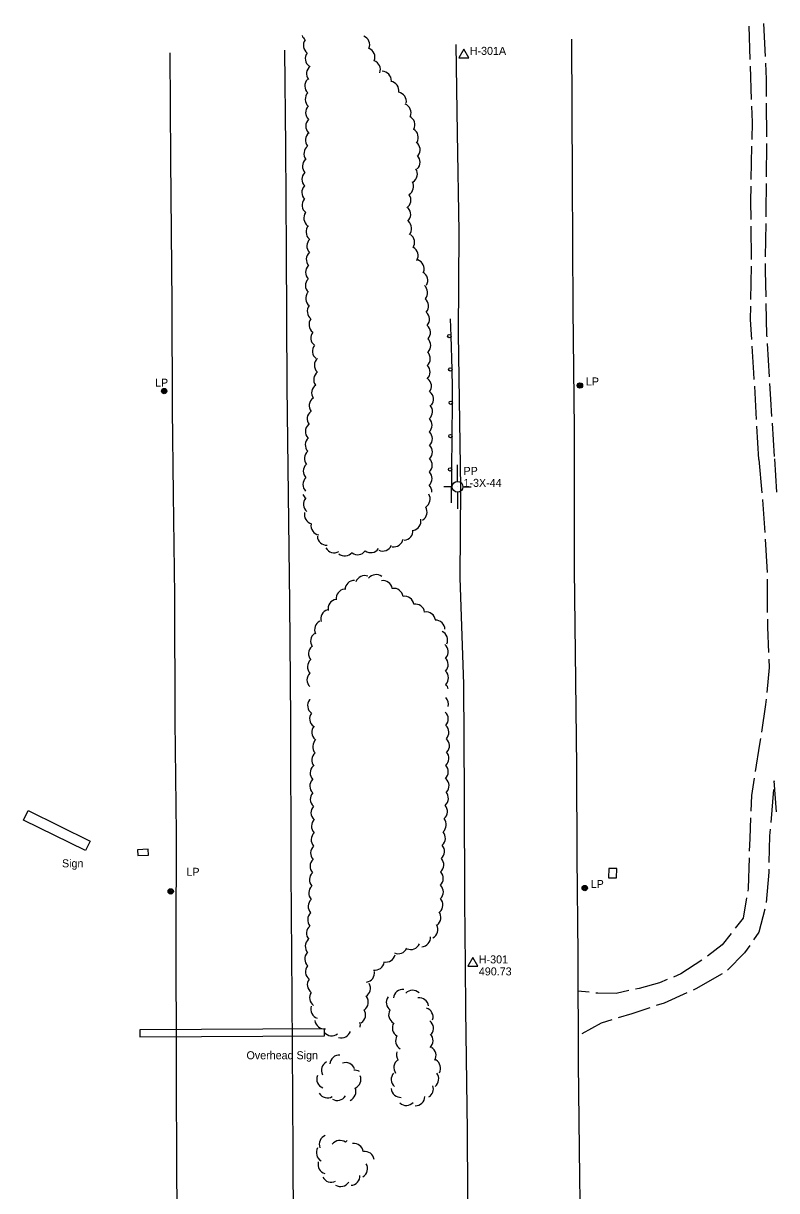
# Model space of a CAD drawing. Extents: x 2402803 to 2427059, y 6985292 to 6997652.
# Drawn here: x 2416723 to 2417174, y 6994383 to 6995083 of the extents above; entities that cross this region are included whole.
import ezdxf

# ---------------------------------------------------------------- set-up
doc = ezdxf.new("R2010")
doc.units = 0
for name, color, linetype in [('p_control ground ctrl', 7, 'Continuous'), ('p_road - paved curb', 7, 'Continuous'), ('p_road bridge end', 7, 'Continuous'), ('p_road dirt road', 7, 'Continuous'), ('p_road guard rails', 7, 'Continuous'), ('p_structure general', 7, 'Continuous'), ('p_structure sign', 7, 'Continuous'), ('p_utility manhole', 7, 'Continuous'), ('p_veg woods', 7, 'Continuous'), ('V7 LEVEL 31', 7, 'Continuous')]:
    doc.layers.add(name, color=color, linetype=linetype)

msp = doc.modelspace()

# ---------------------------------------------------------------- linework, layer by layer
at = {"layer": 'p_control ground ctrl'}
for p, q in [((2416986.61, 6995067.28), (2416983.61, 6995062.08)), ((2416989.61, 6995062.08), (2416986.61, 6995067.28)), ((2416986.61, 6995063.8), (2416986.61, 6995063.84)), ((2416983.61, 6995062.08), (2416989.61, 6995062.08)), ((2416982.83, 6994808.02), (2416982.85, 6994818.02)), ((2416979.59, 6994804.78), (2416974.59, 6994804.79)), ((2416982.83, 6994804.78), (2416982.83, 6994804.82)), ((2416986.07, 6994804.78), (2416991.07, 6994804.77)), ((2416982.83, 6994801.54), (2416982.81, 6994791.54)), ((2416992.05, 6994522.48), (2416989.05, 6994517.28)), ((2416989.05, 6994517.28), (2416995.05, 6994517.28)), ((2416995.05, 6994517.28), (2416992.05, 6994522.48)), ((2416992.05, 6994519), (2416992.05, 6994519.04))]:
    msp.add_line(p, q, dxfattribs=at)
msp.add_circle((2416982.83, 6994804.78), 3.24, dxfattribs=at)
at = {"layer": 'p_road - paved curb'}
for points in [[(2416981.82, 6995070.01), (2416982.53, 6995016.81), (2416983.57, 6994957.66), (2416983.25, 6994896.59), (2416984.71, 6994804.3)], [(2417051.09, 6995073.24), (2417051.46, 6994989.04), (2417052.02, 6994911.47), (2417052.63, 6994839.39), (2417052.64, 6994810.17)], [(2416810.53, 6995065.01), (2416810.91, 6995000.97), (2416811.7, 6994914.53), (2416811.78, 6994851.17), (2416812.57, 6994800.38)], [(2416879.08, 6995066.66), (2416879.78, 6995008.63), (2416880.24, 6994946.28), (2416880.55, 6994864.97), (2416881.46, 6994800.11)], [(2416984.71, 6994804.3), (2416984.19, 6994750.23), (2416986.45, 6994686.41), (2416986.86, 6994619.63), (2416987.08, 6994556.24), (2416987.33, 6994517.88), (2416987.58, 6994491.08), (2416988.58, 6994418.53), (2416988.93, 6994343.73), (2416990.77, 6994258.82), (2416993.93, 6994198.89), (2416998.3, 6994132.07), (2417004.44, 6994068.42), (2417014.07, 6993990.46), (2417024.76, 6993912.35), (2417037.75, 6993836.28), (2417053.24, 6993755.24), (2417070.64, 6993683.69), (2417088.46, 6993613.89)], [(2417052.64, 6994810.17), (2417052.63, 6994755.24), (2417053.5, 6994688.74), (2417054.13, 6994636.78), (2417054.24, 6994582.63), (2417054.92, 6994524.33), (2417055.15, 6994459.06), (2417055.86, 6994390.88), (2417057.16, 6994304.39), (2417061.19, 6994221.06), (2417066.87, 6994139.75), (2417071.63, 6994081.74), (2417079.31, 6994015.97), (2417089.38, 6993943.93), (2417101.1, 6993873.28), (2417113.96, 6993807.75), (2417131.9, 6993728.42), (2417151.21, 6993650.98), (2417161.56, 6993610.84)], [(2416812.57, 6994800.38), (2416813.2, 6994739.59), (2416813.45, 6994664.16), (2416814.34, 6994597.12), (2416814.09, 6994532.08), (2416814.36, 6994459.96), (2416814.49, 6994388.11), (2416816.2, 6994311.7), (2416814.51, 6994231.77), (2416812.92, 6994159.3), (2416808.37, 6994082.4), (2416802.88, 6994004.65), (2416797.45, 6993941.45), (2416790.26, 6993874.8), (2416780.23, 6993812.09), (2416769.44, 6993733.39), (2416758.86, 6993666.33), (2416749.37, 6993607.48)], [(2416881.46, 6994800.11), (2416882.18, 6994735.26), (2416882.83, 6994664.99), (2416882.94, 6994574.32), (2416883.65, 6994498.69), (2416884.25, 6994406.31), (2416884.53, 6994314.17), (2416883.7, 6994236.97), (2416881.66, 6994164.35), (2416878.3, 6994092.27), (2416874.48, 6994028.43), (2416867.46, 6993948.85), (2416858.69, 6993870.51), (2416850.63, 6993799.11), (2416844.07, 6993742.27), (2416835.33, 6993684.95), (2416825.15, 6993633.71), (2416819.21, 6993605.76)]]:
    msp.add_lwpolyline(points, dxfattribs=at)
at = {"layer": 'p_road bridge end'}
for points in [[(2416797.49, 6994587.42), (2416791.18, 6994587.13), (2416791.34, 6994583.64), (2416797.65, 6994583.93)], [(2417073.53, 6994575.95), (2417073.38, 6994570.37), (2417078.17, 6994570.24), (2417078.32, 6994575.82)]]:
    msp.add_lwpolyline(points, close=True, dxfattribs=at)
at = {"layer": 'p_road dirt road'}
for p, q in [((2417158.21, 6995060.96), (2417157.5, 6995080.95)), ((2417166.09, 6995082.7), (2417167.08, 6995062.72)), ((2417159.04, 6995036.98), (2417158.35, 6995056.96)), ((2417167.8, 6995034.74), (2417167.87, 6995014.74)), ((2417158.79, 6994988.99), (2417159.2, 6995008.99)), ((2417167.87, 6995010.74), (2417167.75, 6994990.74)), ((2417159.06, 6994941.01), (2417158.76, 6994961)), ((2417167.51, 6994962.74), (2417167.23, 6994942.75)), ((2417158.65, 6994917.01), (2417159.03, 6994937.01)), ((2417168.3, 6994890.77), (2417169.51, 6994870.81)), ((2417161.99, 6994845.12), (2417160.86, 6994865.09)), ((2417163.35, 6994821.16), (2417162.22, 6994841.13)), ((2417171.29, 6994842.87), (2417172.61, 6994822.91)), ((2417163.35, 6994821.16), (2417165.17, 6994801.24)), ((2417172.7, 6994821.55), (2417173.86, 6994801.58)), ((2417168.29, 6994749.35), (2417168.44, 6994729.35)), ((2417172.05, 6994623.33), (2417170.45, 6994603.4)), ((2417061.72, 6994501.66), (2417055, 6994502.36))]:
    msp.add_line(p, q, dxfattribs=at)
for points in [[(2417167.28, 6995058.73), (2417167.75, 6995049.29), (2417167.79, 6995038.74)], [(2417159.29, 6995012.99), (2417159.5, 6995023.5), (2417159.18, 6995032.98)], [(2417167.72, 6994986.74), (2417167.62, 6994970.2), (2417167.57, 6994966.74)], [(2417158.7, 6994965), (2417158.53, 6994976.04), (2417158.71, 6994984.99)], [(2417167.17, 6994938.75), (2417167.11, 6994934.27), (2417167.47, 6994918.76)], [(2417159.17, 6994893.04), (2417158.42, 6994905.09), (2417158.57, 6994913.01)], [(2417167.56, 6994914.76), (2417168, 6994895.66), (2417168.05, 6994894.77)], [(2417160.64, 6994869.08), (2417160.41, 6994873.08), (2417159.42, 6994889.04)], [(2417169.75, 6994866.82), (2417170.32, 6994857.42), (2417171.02, 6994846.86)], [(2417165.53, 6994797.26), (2417165.55, 6994797.05), (2417166.87, 6994777.31)], [(2417167.14, 6994773.31), (2417168.24, 6994756.81), (2417168.26, 6994753.35)], [(2417168.47, 6994725.35), (2417168.5, 6994720.72), (2417169.22, 6994705.37)], [(2417169.4, 6994701.38), (2417169.64, 6994696.35), (2417168.14, 6994681.46)], [(2417167.74, 6994677.48), (2417167.42, 6994674.27), (2417164.87, 6994657.73)], [(2417164.26, 6994653.78), (2417163.75, 6994650.44), (2417161.14, 6994634.04)], [(2417160.52, 6994630.09), (2417158.87, 6994619.72), (2417158.51, 6994610.25)], [(2417174.02, 6994609.8), (2417172.47, 6994628.52), (2417172.37, 6994627.32)], [(2417158.36, 6994606.25), (2417157.89, 6994593.97), (2417157.65, 6994586.29)], [(2417170.13, 6994599.42), (2417169.81, 6994595.5), (2417169.42, 6994579.45)], [(2417157.53, 6994582.29), (2417156.95, 6994563.85), (2417156.69, 6994562.32)], [(2417169.32, 6994575.45), (2417169.28, 6994573.72), (2417167.7, 6994555.53)], [(2417156, 6994558.38), (2417153.89, 6994546.19), (2417149.22, 6994540.17)], [(2417167.03, 6994551.6), (2417163.39, 6994537.63), (2417160.22, 6994533.06)], [(2417146.77, 6994537.01), (2417141.44, 6994530.14), (2417132.56, 6994523.29)], [(2417157.94, 6994529.77), (2417154.82, 6994525.27), (2417144.54, 6994515.01)], [(2417129.28, 6994521.03), (2417116.68, 6994512.66), (2417112.19, 6994510.81)], [(2417141.3, 6994512.74), (2417125.57, 6994503.7), (2417123.93, 6994502.97)], [(2417108.49, 6994509.29), (2417103.88, 6994507.39), (2417091.72, 6994504), (2417089.39, 6994503.5)], [(2417085.48, 6994502.66), (2417077.91, 6994501.03), (2417066.88, 6994501.12), (2417065.68, 6994501.25)], [(2417120.28, 6994501.35), (2417106.58, 6994495.25), (2417101.87, 6994493.67)], [(2417098.08, 6994492.4), (2417087.2, 6994488.76), (2417079.03, 6994486.3)], [(2417075.2, 6994485.15), (2417068.89, 6994483.25), (2417057.25, 6994476.72)]]:
    msp.add_lwpolyline(points, dxfattribs=at)
at = {"layer": 'p_road guard rails'}
for p, q in [((2416978.93, 6994895.2), (2416978.62, 6994905.44)), ((2416979.53, 6994875.21), (2416978.93, 6994895.2)), ((2416979.55, 6994835.22), (2416979.76, 6994855.22)), ((2416979.34, 6994815.22), (2416979.55, 6994835.22)), ((2416979.13, 6994795.22), (2416979.34, 6994815.22))]:
    msp.add_line(p, q, dxfattribs=at)
msp.add_lwpolyline([(2416979.76, 6994855.22), (2416979.86, 6994864.23), (2416979.53, 6994875.21)], dxfattribs=at)
for centre in [(2416977.93, 6994895.17), (2416978.53, 6994875.18), (2416978.76, 6994855.23), (2416978.55, 6994835.23), (2416978.34, 6994815.23)]:
    msp.add_circle(centre, 1, dxfattribs=at)
at = {"layer": 'p_structure general'}
for points in [[(2416759.9, 6994586.68), (2416722.73, 6994604.94), (2416725.51, 6994610.59), (2416762.68, 6994592.33)], [(2416903.21, 6994479.86), (2416792.51, 6994479.25), (2416792.53, 6994474.94), (2416903.23, 6994475.55)]]:
    msp.add_lwpolyline(points, close=True, dxfattribs=at)
at = {"layer": 'p_utility manhole'}
for centre, radius in [((2417056.21, 6994865.55), 1.6), ((2417056.21, 6994865.55), 1.3), ((2416807.1, 6994862.21), 1.6), ((2416807.1, 6994862.21), 1.3), ((2416807.1, 6994862.21), 1), ((2416807.1, 6994862.21), 0.539), ((2416807.1, 6994862.21), 0.192), ((2417056.21, 6994865.55), 1), ((2417056.21, 6994865.55), 0.539), ((2417056.21, 6994865.55), 0.192), ((2417059.05, 6994564.21), 1.6), ((2416810.99, 6994562.2), 1.6), ((2416810.99, 6994562.2), 1.3), ((2416810.99, 6994562.2), 1), ((2416810.99, 6994562.2), 0.539), ((2416810.99, 6994562.2), 0.192), ((2417059.05, 6994564.21), 1.3), ((2417059.05, 6994564.21), 1), ((2417059.05, 6994564.21), 0.539), ((2417059.05, 6994564.21), 0.192)]:
    msp.add_circle(centre, radius, dxfattribs=at)
at = {"layer": 'p_veg woods'}
for centre, start, end in [((2416894.99, 6995077.35), 200.60551, 233.22853), ((2416896.13, 6995069.43), 143.22853, 233.22853), ((2416924.56, 6995069.76), 337.92552, 67.92552), ((2416897.28, 6995061.52), 143.22853, 233.22853), ((2416927.68, 6995062.39), 337.92552, 67.92552), ((2416897.97, 6995052.46), 127.35249, 217.35249), ((2416930.99, 6995054.97), 339.86895, 69.86895), ((2416897.01, 6995045.17), 136.74743, 226.74743), ((2416937.59, 6995048.29), 358.25409, 88.25409), ((2416942.11, 6995042.23), 351.8671, 81.8671), ((2416897.26, 6995037.19), 136.85449, 226.85449), ((2416946.58, 6995035.78), 349.68732, 79.68732), ((2416897.5, 6995029.07), 135.18469, 225.18469), ((2416949.38, 6995029.05), 338.88724, 68.88724), ((2416897.54, 6995020.99), 134.02614, 224.02614), ((2416951.65, 6995021.78), 333.33611, 63.33611), ((2416897.39, 6995012.62), 128.71779, 218.71779), ((2416953.7, 6995014.27), 330.13441, 60.13441), ((2416896.47, 6995004.63), 128.08517, 218.08517), ((2416954.78, 6995006.81), 323.39624, 53.39624), ((2416895.57, 6994997.03), 133.01944, 223.01944), ((2416954.77, 6994999.4), 314.81956, 44.81956), ((2416895.26, 6994989.2), 135.02788, 225.02788), ((2416953.15, 6994992.38), 302.8602, 32.8602), ((2416950.92, 6994984.94), 299.44478, 29.44478), ((2416895.23, 6994981.34), 136.72602, 226.72602), ((2416949.25, 6994976.78), 304.19321, 34.19321), ((2416895.37, 6994973.69), 141.80334, 231.80334), ((2416949.12, 6994968.12), 313.25885, 43.25885), ((2416896.38, 6994965.89), 143.69243, 233.69243), ((2416897.75, 6994957.63), 138.56845, 228.56845), ((2416949.69, 6994959.72), 319.17135, 49.17135), ((2416898.22, 6994949.23), 132.75737, 222.75737), ((2416951.47, 6994951.38), 326.52922, 56.52922), ((2416897.87, 6994941.21), 132.23704, 222.23704), ((2416953.56, 6994943.41), 329.90012, 59.90012), ((2416897.43, 6994933.42), 135.14024, 225.14024), ((2416957.2, 6994935.47), 340.43425, 70.43425), ((2416959.34, 6994928.49), 330.41427, 60.41427), ((2416897.37, 6994925.51), 136.52015, 226.52015), ((2416959.29, 6994921.17), 319.39607, 49.39607), ((2416897.51, 6994917.89), 142.02447, 232.02447), ((2416959.84, 6994913.21), 319.08503, 49.08503), ((2416898.49, 6994909.98), 142.37279, 232.37279), ((2416960.41, 6994905.23), 319.05429, 49.05429), ((2416899.51, 6994902.04), 142.40666, 232.40666), ((2416900.55, 6994894.1), 142.189, 232.189), ((2416960.96, 6994897.26), 318.96471, 48.96471), ((2416901.54, 6994886.14), 141.97673, 231.97673), ((2416961.12, 6994889.48), 315.90386, 45.90386), ((2416902.76, 6994877.61), 133.49064, 223.49064), ((2416960.85, 6994881.65), 313.50488, 43.50488), ((2416960.74, 6994873.58), 314.58532, 44.58532), ((2416902.34, 6994869.11), 126.20415, 216.20415), ((2416961.57, 6994865.13), 322.7466, 51.67957), ((2416901.07, 6994861.09), 124.45829, 214.45829), ((2416962.8, 6994857.23), 321.6138, 51.6138), ((2416899.61, 6994853.36), 126.28894, 216.28894), ((2416962.22, 6994849.91), 311.75633, 41.75633), ((2416898.41, 6994845.53), 127.50035, 217.50035), ((2416897.34, 6994838), 133.31032, 223.31032), ((2416961.93, 6994841.76), 314.12782, 44.12782), ((2416897.27, 6994829.93), 132.28909, 222.28909), ((2416962.1, 6994833.63), 315.94676, 45.94676), ((2416896.78, 6994821.75), 129.41121, 219.41121), ((2416962.18, 6994825.66), 315.4954, 45.4954), ((2416896.07, 6994814.08), 133.72079, 223.72079), ((2416962.04, 6994817.75), 314.20185, 44.20185), ((2416961.93, 6994809.75), 314.20185, 44.20185), ((2416895.89, 6994806.08), 133.72079, 223.72079), ((2416961.82, 6994801.75), 359.00941, 44.20185), ((2416895.53, 6994802.23), 200.41759, 229.61543), ((2416896.18, 6994794.26), 139.61543, 229.61543), ((2416960.8, 6994797.44), 301.76883, 31.76883), ((2416958.97, 6994789.65), 301.76883, 31.76883), ((2416896.72, 6994788.13), 166.44285, 256.44285), ((2416955.24, 6994784.23), 280.81669, 10.81669), ((2416900.7, 6994781.52), 170.17811, 260.17811), ((2416950.43, 6994778.32), 275.36032, 5.36032), ((2416904.53, 6994775.42), 182.39029, 272.39029), ((2416938.06, 6994771.9), 245.62821, 335.62821), ((2416944.62, 6994774.4), 260.30321, 350.30321), ((2416908.93, 6994770.89), 209.4727, 299.4727), ((2416915.32, 6994769), 229.66968, 319.66968), ((2416922.97, 6994769.7), 234.11783, 324.11783), ((2416930.81, 6994770.96), 235.03427, 325.03427), ((2416921.11, 6994743.05), 89.2599, 179.2599), ((2416927.25, 6994745.87), 70.51123, 160.51123), ((2416934.05, 6994746.47), 52.10506, 142.10506), ((2416938.17, 6994742.92), 9.17242, 99.17242), ((2416915.79, 6994737.84), 97.42166, 187.42166), ((2416944.63, 6994738.23), 8.95725, 98.95725), ((2416910.96, 6994731.74), 100.54543, 190.54543), ((2416951.09, 6994733.52), 8.84577, 98.84577), ((2416957.55, 6994728.8), 8.84577, 98.84577), ((2416906.53, 6994725.55), 106.396, 196.396), ((2416964, 6994724.09), 8.73316, 98.73316), ((2416902.86, 6994719.16), 115.82159, 205.82159), ((2416969.66, 6994719.18), 1.62529, 91.62529), ((2416900.45, 6994712.21), 125.23699, 215.23699), ((2416971.28, 6994712.9), 335.57873, 65.57873), ((2416899.24, 6994704.69), 130.81044, 220.81044), ((2416971.57, 6994705.89), 320.17098, 50.17098), ((2416898.63, 6994696.84), 132.63139, 222.63139), ((2416971.59, 6994698.14), 316.50288, 46.50288), ((2416898.3, 6994689.01), 134.94522, 224.94522), ((2416971.76, 6994690.18), 316.11866, 46.11866), ((2416971.82, 6994682.24), 13.35077, 45.44283), ((2416971.8, 6994674.47), 344.57681, 45), ((2416898.66, 6994673.63), 143.79227, 233.79227), ((2416898.25, 6994681.23), 223.77761, 228.19128), ((2416899.88, 6994665.72), 143.79227, 233.79227), ((2416971.64, 6994665.53), 317.54958, 47.54958), ((2416901.15, 6994657.51), 139.36296, 229.36296), ((2416972, 6994657.53), 317.54958, 47.54958), ((2416901.73, 6994648.93), 130.93337, 220.93337), ((2416972.35, 6994649.54), 317.54958, 47.54958), ((2416901.1, 6994640.83), 129.21783, 219.21783), ((2416972.01, 6994641.95), 311.80693, 41.80693), ((2416900.21, 6994633.14), 132.9434, 222.9434), ((2416971.68, 6994633.84), 313.5101, 43.5101), ((2416899.99, 6994625.41), 136.8697, 226.8697), ((2416972.13, 6994625.59), 317.37238, 47.37238), ((2416971.71, 6994618.01), 311.53253, 41.53253), ((2416900.28, 6994617.48), 137.73318, 227.73318), ((2416900.7, 6994609.43), 136.85731, 226.85731), ((2416971.13, 6994610.07), 310.91345, 40.91345), ((2416901, 6994601.24), 134.08399, 224.08399), ((2416970.48, 6994602.13), 310.48155, 40.48155), ((2416900.81, 6994593.13), 132.49074, 222.49074), ((2416969.91, 6994594.11), 311.03605, 41.03605), ((2416900.46, 6994585.14), 132.42819, 222.42819), ((2416969.42, 6994586.1), 311.43585, 41.43585), ((2416900.11, 6994577.15), 132.42819, 222.42819), ((2416968.96, 6994578.09), 311.69952, 41.69952), ((2416899.75, 6994569.16), 132.39777, 222.39777), ((2416968.68, 6994569.98), 313.39949, 43.39949), ((2416968.69, 6994561.88), 314.79247, 44.79247), ((2416899.38, 6994561.17), 132.37138, 222.37138), ((2416899.02, 6994553.19), 132.37138, 222.37138), ((2416968.42, 6994554.04), 312.54011, 42.54011), ((2416898.69, 6994545.07), 130.49547, 220.49547), ((2416967.24, 6994546.56), 306.27386, 36.27386), ((2416898.04, 6994537.07), 129.76961, 219.76961), ((2416965.36, 6994539.34), 298.60519, 28.60519), ((2416897.26, 6994529.3), 132.46968, 222.46968), ((2416961.03, 6994534.65), 273.73541, 3.73541), ((2416896.95, 6994521.72), 138.26667, 228.26667), ((2416939.97, 6994525.45), 257.28619, 347.28619), ((2416947.35, 6994530.42), 245.23704, 335.23704), ((2416954.86, 6994532.98), 246.10012, 336.10012), ((2416897.38, 6994514.06), 143.02823, 233.02823), ((2416933.31, 6994520.59), 260.80127, 350.80127), ((2416927.5, 6994513.41), 278.10781, 8.10781), ((2416898.49, 6994506.25), 144.58208, 234.58208), ((2416925.03, 6994504.06), 300.4677, 30.4677), ((2416950.1, 6994497.69), 84.23291, 174.23291), ((2416955.91, 6994497.24), 46.61204, 136.61204), ((2416899.85, 6994498.42), 145.26639, 235.26639), ((2416923.75, 6994495.78), 305.74162, 35.74162), ((2416945.83, 6994495.62), 144.61656, 234.61656), ((2416959.95, 6994492.72), 8.17456, 98.17456), ((2416900.6, 6994491.45), 161.30732, 251.30732), ((2416922.11, 6994488.18), 302.62719, 32.62719), ((2416947.21, 6994488.22), 151.36471, 241.36471), ((2416962.53, 6994486.85), 342.40234, 72.40234), ((2416902.97, 6994485.46), 187.21439, 277.21439), ((2416918.97, 6994482.07), 346.7745, 16.28321), ((2416949.44, 6994480.39), 149.31149, 239.31149), ((2416962.8, 6994480.05), 322.61396, 52.61396), ((2416907.46, 6994481.21), 218.04743, 308.04743), ((2416913.29, 6994479.95), 252.34269, 342.34269), ((2416951.42, 6994472.63), 149.31149, 239.31149), ((2416962.5, 6994472.64), 313.89014, 43.89014), ((2416964.32, 6994463.72), 329.83196, 59.83196), ((2416912.07, 6994458.39), 86.46351, 176.46351), ((2416950.35, 6994456.47), 125.34423, 215.34423), ((2416951.85, 6994464.26), 161.33463, 214.51878), ((2416967.06, 6994456.19), 330.09502, 60.09502), ((2416906.93, 6994454.88), 117.69805, 207.69805), ((2416915.88, 6994453.87), 20.4147, 110.4147), ((2416921.17, 6994449.36), 59.75487, 94.93688), ((2416904.14, 6994449.73), 159.11469, 249.11469), ((2416919.29, 6994449.48), 292.88708, 22.88708), ((2416948.76, 6994449.49), 138.77268, 228.77268), ((2416965.93, 6994449.69), 307.87494, 37.87494), ((2416904.88, 6994443.98), 210.43514, 300.43514), ((2416916.28, 6994442.07), 292.88708, 22.88708), ((2416948.81, 6994444.29), 183.64708, 273.64708), ((2416962.71, 6994443.73), 301.15192, 18.70966), ((2416910.82, 6994442.46), 238.73048, 328.73048), ((2416952.14, 6994439.47), 227.65077, 317.65077), ((2416957.6, 6994439.32), 268.89584, 358.89584), ((2416905.64, 6994410.55), 111.64053, 201.64053), ((2416912.3, 6994407.21), 53.18999, 143.18999), ((2416920.21, 6994408.35), 128.05354, 143.18999), ((2416903.93, 6994405.51), 149.78418, 239.78418), ((2416920.81, 6994405.36), 8.34389, 98.34389), ((2416927.23, 6994400.59), 8.34389, 98.34389), ((2416904.9, 6994398.46), 164.87017, 254.87017), ((2416923.29, 6994395.96), 300.91376, 30.91376), ((2416907.24, 6994393.41), 206.20642, 296.20642), ((2416918.71, 6994391.58), 273.21357, 3.21357), ((2416912.88, 6994390.86), 237.32431, 327.32431)]:
    msp.add_arc(centre, 5.65, start, end, dxfattribs=at)

# ---------------------------------------------------------------- texts
at = {"layer": 'p_control ground ctrl'}
for s, p in [('  H-301A', (2416986.61, 6995063.8)), ('  PP', (2416982.85, 6994811.95)), ('  1-3X-44', (2416982.85, 6994804.75)), ('  H-301', (2416992.05, 6994519))]:
    msp.add_text(s, height=4.8, dxfattribs=at).set_placement(p)
at = {"layer": 'p_structure general'}
msp.add_text('Overhead Sign', height=4.8, dxfattribs=at).set_placement((2416856.41, 6994461.52))
at = {"layer": 'p_structure sign'}
msp.add_text('Sign', height=4.8, dxfattribs=at).set_placement((2416745.87, 6994576.6))
at = {"layer": 'p_utility manhole'}
for p in [(2416798.03, 6994864.83), (2417056.21, 6994865.55), (2416816.86, 6994571.51), (2417059.05, 6994564.21)]:
    msp.add_text('  LP', height=4.8, dxfattribs=at).set_placement(p)
at = {"layer": 'V7 LEVEL 31'}
msp.add_text('  490.73', height=4.8, dxfattribs=at).set_placement((2416992.05, 6994511.8))

doc.saveas('drawing.dxf')
